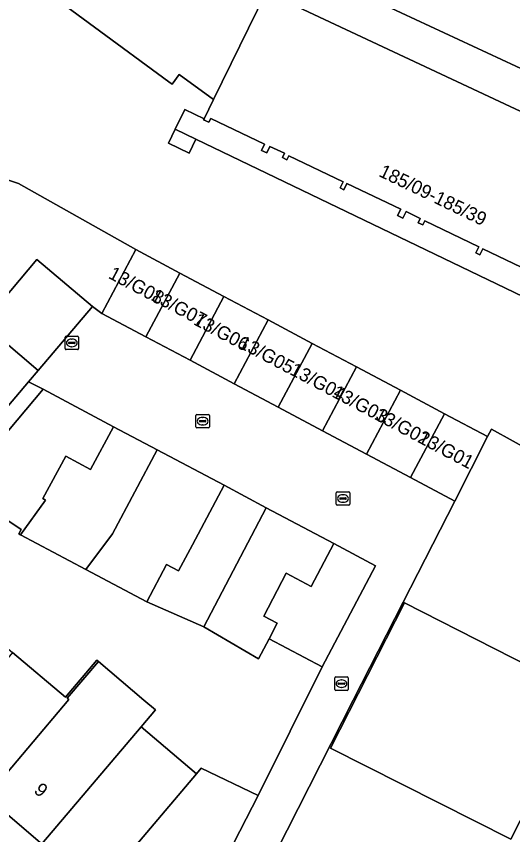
# Model space of a CAD drawing. Extents: x 160349 to 161355, y 381727 to 382854.
# Drawn here: x 160581.6 to 160618.4, y 382240 to 382300.8 of the extents above; entities that cross this region are included whole.
import ezdxf

# ---------------------------------------------------------------- set-up
doc = ezdxf.new("R2010")
doc.units = 0
for name, color, linetype in [('IMGEO_Erf', 7, 'Continuous'), ('IMGEO_Kolk', 7, 'Continuous'), ('IMGEO_Pand', 7, 'Continuous'), ('IMGEO_Pand_nummerreeks', 7, 'Continuous'), ('IMGEO_Rijbaan_lokaal_open', 7, 'Continuous'), ('IMGEO_Voetpad_op_trap', 7, 'Continuous'), ('IMGEO_Voetpad_open', 7, 'Continuous')]:
    doc.layers.add(name, color=color, linetype=linetype)

msp = doc.modelspace()

# ---------------------------------------------------------------- linework, layer by layer
at = {"layer": 'IMGEO_Erf'}
for points in [[(160602.684, 382304.568), (160601.691, 382305.031), (160601.354, 382305.194), (160600.114, 382302.653), (160636.742, 382285.453), (160635.529, 382282.942), (160637.325, 382282.078), (160632.67, 382272.4), (160632.865, 382272.306), (160628.955, 382264.141), (160629.092, 382264.073), (160629.265, 382264.444), (160632.219, 382270.779), (160635.163, 382277.094), (160636.369, 382279.681), (160639.886, 382287.223), (160625.056, 382294.138)], [(160591.247, 382257.318), (160586.706, 382259.726), (160581.861, 382262.295), (160581.741, 382262.358), (160581.916, 382262.695), (160577.31, 382265.756), (160572.944, 382260.583), (160577.245, 382256.946), (160581.267, 382253.545), (160585.2, 382250.219), (160587.532, 382252.969), (160587.651, 382252.868), (160591.034, 382250), (160591.88, 382249.283), (160590.813, 382248.024), (160594.925, 382244.539), (160595.28, 382244.96), (160599.507, 382242.933), (160604.28, 382252.482), (160600.326, 382254.567), (160599.542, 382253.081), (160595.47, 382255.465)], [(160636.978, 382243.724), (160624.635, 382250), (160623.772, 382250.439), (160618.279, 382239.673), (160604.886, 382246.452), (160610.389, 382257.243), (160610.3, 382257.288), (160606.582, 382250), (160600.025, 382237.133), (160619.255, 382235.929), (160618.701, 382227.096), (160628.15, 382226.469), (160628.19, 382226.548), (160620.242, 382227.418), (160620.574, 382232.705), (160630.77, 382231.589)], [(160579.333, 382242.82), (160575.213, 382246.304), (160571.094, 382249.787), (160570.842, 382250), (160566.844, 382253.381), (160564.068, 382250.099), (160564.185, 382250), (160587.69, 382230.118), (160592.762, 382229.766), (160590.985, 382231.273), (160586.731, 382234.841), (160582.47, 382238.415), (160583.331, 382239.439)]]:
    msp.add_lwpolyline(points, close=True, dxfattribs=at)
for points in [[(160620.195, 382281.644), (160616.209, 382283.552), (160615.993, 382283.101), (160615.696, 382283.244), (160615.912, 382283.695), (160611.891, 382285.62), (160611.746, 382285.318), (160611.408, 382285.48), (160611.563, 382285.804), (160610.504, 382286.312), (160610.261, 382285.829), (160609.874, 382286.024), (160610.108, 382286.489), (160606.113, 382288.392), (160605.885, 382287.926), (160605.598, 382288.068), (160605.828, 382288.524), (160601.801, 382290.464), (160601.654, 382290.168), (160601.323, 382290.333), (160601.483, 382290.655), (160600.39, 382291.159), (160600.156, 382290.678), (160599.775, 382290.863), (160599.998, 382291.332), (160595.998, 382293.241), (160595.854, 382292.945), (160595.467, 382293.133), (160595.507, 382293.214), (160594.068, 382293.904), (160593.359, 382292.425), (160594.887, 382291.692), (160621.195, 382279.049)], [(160580.571, 382271.436), (160582.465, 382273.671), (160583.171, 382274.504), (160579.051, 382277.995), (160583.078, 382282.749), (160587.198, 382279.258), (160587.9, 382278.745), (160590.422, 382283.49), (160581.704, 382288.41), (160579.335, 382289.191)]]:
    msp.add_lwpolyline(points, dxfattribs=at)
at = {"layer": 'IMGEO_Kolk'}
for p, q in [((160585.172, 382276.128), (160585.172, 382276.98)), ((160585.247, 382277.054), (160586.099, 382277.054)), ((160586.173, 382276.98), (160586.173, 382276.128)), ((160585.431, 382276.548), (160585.431, 382276.56)), ((160585.869, 382276.511), (160585.471, 382276.511)), ((160585.474, 382276.597), (160585.872, 382276.597)), ((160585.66, 382276.834), (160585.685, 382276.834)), ((160585.915, 382276.56), (160585.915, 382276.548)), ((160586.099, 382276.054), (160585.247, 382276.054)), ((160585.683, 382276.274), (160585.658, 382276.274)), ((160594.892, 382270.312), (160594.892, 382271.164)), ((160594.967, 382271.238), (160595.819, 382271.238)), ((160595.38, 382271.018), (160595.405, 382271.018)), ((160595.893, 382271.164), (160595.893, 382270.312)), ((160595.151, 382270.732), (160595.151, 382270.744)), ((160595.589, 382270.695), (160595.191, 382270.695)), ((160595.194, 382270.781), (160595.592, 382270.781)), ((160595.403, 382270.458), (160595.378, 382270.458)), ((160595.635, 382270.744), (160595.635, 382270.732)), ((160595.819, 382270.238), (160594.967, 382270.238)), ((160605.393, 382265.488), (160606.245, 382265.488)), ((160605.318, 382264.562), (160605.318, 382265.414)), ((160605.577, 382264.982), (160605.577, 382264.994)), ((160606.015, 382264.945), (160605.617, 382264.945)), ((160605.62, 382265.031), (160606.018, 382265.031)), ((160605.806, 382265.268), (160605.831, 382265.268)), ((160606.061, 382264.994), (160606.061, 382264.982)), ((160606.319, 382265.414), (160606.319, 382264.562)), ((160606.245, 382264.488), (160605.393, 382264.488)), ((160605.829, 382264.708), (160605.804, 382264.708)), ((160605.211, 382250.806), (160605.211, 382251.658)), ((160605.286, 382251.732), (160606.138, 382251.732)), ((160605.699, 382251.512), (160605.724, 382251.512)), ((160606.212, 382251.658), (160606.212, 382250.806)), ((160605.47, 382251.226), (160605.47, 382251.238)), ((160605.908, 382251.189), (160605.51, 382251.189)), ((160605.513, 382251.275), (160605.911, 382251.275)), ((160605.722, 382250.952), (160605.697, 382250.952)), ((160605.954, 382251.238), (160605.954, 382251.226)), ((160606.138, 382250.732), (160605.286, 382250.732))]:
    msp.add_line(p, q, dxfattribs=at)
for points in [[(160585.172, 382276.128), (160585.172, 382276.98)], [(160585.247, 382277.054), (160586.099, 382277.054)], [(160586.173, 382276.98), (160586.173, 382276.128)], [(160586.099, 382276.054), (160585.247, 382276.054)], [(160594.892, 382270.312), (160594.892, 382271.164)], [(160594.967, 382271.238), (160595.819, 382271.238)], [(160595.893, 382271.164), (160595.893, 382270.312)], [(160595.819, 382270.238), (160594.967, 382270.238)], [(160605.393, 382265.488), (160606.245, 382265.488)], [(160605.318, 382264.562), (160605.318, 382265.414)], [(160606.319, 382265.414), (160606.319, 382264.562)], [(160606.245, 382264.488), (160605.393, 382264.488)], [(160605.211, 382250.806), (160605.211, 382251.658)], [(160605.286, 382251.732), (160606.138, 382251.732)], [(160606.212, 382251.658), (160606.212, 382250.806)], [(160606.138, 382250.732), (160605.286, 382250.732)]]:
    msp.add_lwpolyline(points, dxfattribs=at)
for centre, radius, start, end in [((160585.249, 382276.978), 0.0765, 91.55205, 178.44795), ((160585.249, 382276.978), 0.0765, 91.55205, 178.44795), ((160586.097, 382276.978), 0.0765, 1.55205, 88.44795), ((160586.097, 382276.978), 0.0765, 1.55205, 88.44795), ((160585.471, 382276.557), 0.0403, 85.87752, 175.75265), ((160585.468, 382276.547), 0.0366, 178.93798, 274.71019), ((160585.872, 382276.554), 0.043, 264.86636, 352.45326), ((160585.876, 382276.559), 0.0386, 1.73085, 96.63898), ((160585.249, 382276.13), 0.0765, 181.55205, 268.44795), ((160585.249, 382276.13), 0.0765, 181.55205, 268.44795), ((160586.097, 382276.13), 0.0765, 271.55205, 358.44795), ((160586.097, 382276.13), 0.0765, 271.55205, 358.44795), ((160594.969, 382271.162), 0.0765, 91.55205, 178.44795), ((160594.969, 382271.162), 0.0765, 91.55205, 178.44795), ((160595.817, 382271.162), 0.0765, 1.55205, 88.44795), ((160595.817, 382271.162), 0.0765, 1.55205, 88.44795), ((160594.969, 382270.314), 0.0765, 181.55205, 268.44795), ((160594.969, 382270.314), 0.0765, 181.55205, 268.44795), ((160595.191, 382270.741), 0.0403, 85.87752, 175.75265), ((160595.188, 382270.731), 0.0366, 178.93798, 274.71019), ((160595.592, 382270.738), 0.043, 264.86636, 352.45326), ((160595.596, 382270.743), 0.0386, 1.73085, 96.63898), ((160595.817, 382270.314), 0.0765, 271.55205, 358.44795), ((160595.817, 382270.314), 0.0765, 271.55205, 358.44795), ((160605.395, 382265.412), 0.0765, 91.55205, 178.44795), ((160605.395, 382265.412), 0.0765, 91.55205, 178.44795), ((160606.243, 382265.412), 0.0765, 1.55205, 88.44795), ((160606.243, 382265.412), 0.0765, 1.55205, 88.44795), ((160605.617, 382264.991), 0.0403, 85.87752, 175.75265), ((160605.614, 382264.981), 0.0366, 178.93798, 274.71019), ((160606.018, 382264.988), 0.043, 264.86636, 352.45326), ((160606.022, 382264.993), 0.0386, 1.73085, 96.63898), ((160605.395, 382264.564), 0.0765, 181.55205, 268.44795), ((160605.395, 382264.564), 0.0765, 181.55205, 268.44795), ((160606.243, 382264.564), 0.0765, 271.55205, 358.44795), ((160606.243, 382264.564), 0.0765, 271.55205, 358.44795), ((160605.288, 382251.656), 0.0765, 91.55205, 178.44795), ((160605.288, 382251.656), 0.0765, 91.55205, 178.44795), ((160606.136, 382251.656), 0.0765, 1.55205, 88.44795), ((160606.136, 382251.656), 0.0765, 1.55205, 88.44795), ((160605.51, 382251.235), 0.0403, 85.87752, 175.75265), ((160605.507, 382251.225), 0.0366, 178.93798, 274.71019), ((160605.911, 382251.232), 0.043, 264.86636, 352.45326), ((160605.915, 382251.237), 0.0386, 1.73085, 96.63898), ((160605.288, 382250.808), 0.0765, 181.55205, 268.44795), ((160605.288, 382250.808), 0.0765, 181.55205, 268.44795), ((160606.136, 382250.808), 0.0765, 271.55205, 358.44795), ((160606.136, 382250.808), 0.0765, 271.55205, 358.44795)]:
    msp.add_arc(centre, radius, start, end, dxfattribs=at)
for centre, major_axis, ratio, start_param, end_param in [((160585.659, 382276.554), (-0.387, 0.002), 0.722429, 4.712389, 7.853982), ((160585.684, 382276.554), (-0.39, 0.002), 0.717154, 1.570796, 4.712389), ((160595.379, 382270.738), (-0.387, 0.002), 0.722429, 4.712389, 7.853982), ((160595.404, 382270.738), (-0.39, 0.002), 0.717154, 1.570796, 4.712389), ((160605.805, 382264.988), (-0.387, 0.002), 0.722429, 4.712389, 7.853982), ((160605.83, 382264.988), (-0.39, 0.002), 0.717154, 1.570796, 4.712389), ((160605.698, 382251.232), (-0.387, 0.002), 0.722429, 4.712389, 7.853982), ((160605.723, 382251.232), (-0.39, 0.002), 0.717154, 1.570796, 4.712389)]:
    msp.add_ellipse(centre, major_axis=major_axis, ratio=ratio, start_param=start_param, end_param=end_param, dxfattribs=at)
at = {"layer": 'IMGEO_Pand'}
for points in [[(160611.801, 382313.396), (160609.578, 382314.64), (160605.99, 382309.094), (160605.844, 382309.166), (160602.684, 382304.568), (160625.056, 382294.138), (160634.167, 382312.414), (160628.474, 382315.335), (160627.968, 382314.382), (160627.821, 382314.102), (160625.917, 382310.457), (160623.912, 382306.621), (160620.494, 382308.533)], [(160601.354, 382305.194), (160597.943, 382306.727), (160597.003, 382307.15), (160596.436, 382307.537), (160594.517, 382304.929), (160590.075, 382308.198), (160591.811, 382310.722), (160591.285, 382311.084), (160588.52, 382312.987), (160586.842, 382310.719), (160586.762, 382310.777), (160581.837, 382304.092), (160592.884, 382295.963), (160593.126, 382295.785), (160593.659, 382296.51), (160596.203, 382294.64), (160600.114, 382302.653)], [(160593.7, 382281.747), (160590.422, 382283.49), (160587.9, 382278.745), (160591.178, 382277.002)], [(160587.198, 382279.258), (160583.078, 382282.749), (160579.051, 382277.995), (160583.171, 382274.504)], [(160596.978, 382280.004), (160593.7, 382281.747), (160591.178, 382277.002), (160594.456, 382275.26)], [(160597.734, 382273.517), (160600.256, 382278.262), (160596.978, 382280.004), (160594.456, 382275.26)], [(160597.734, 382273.517), (160601.012, 382271.774), (160603.534, 382276.519), (160600.256, 382278.262)], [(160606.812, 382274.777), (160603.534, 382276.519), (160601.012, 382271.774), (160604.289, 382270.032)], [(160606.812, 382274.777), (160604.289, 382270.032), (160607.567, 382268.289), (160610.09, 382273.034)], [(160585.219, 382268.147), (160587.071, 382267.157), (160588.766, 382270.329), (160583.532, 382273.105), (160580.302, 382269.289), (160577.31, 382265.756), (160581.916, 382262.695), (160581.741, 382262.358), (160581.861, 382262.295), (160583.721, 382264.877), (160583.527, 382264.981)], [(160610.09, 382273.034), (160607.567, 382268.289), (160610.845, 382266.547), (160613.368, 382271.291)], [(160614.123, 382264.804), (160616.565, 382269.591), (160613.368, 382271.291), (160610.845, 382266.547)], [(160586.706, 382259.726), (160588.7, 382262.375), (160592.025, 382268.6), (160588.766, 382270.329), (160587.071, 382267.157), (160585.219, 382268.147), (160583.527, 382264.981), (160583.721, 382264.877), (160581.861, 382262.295)], [(160628.047, 382262.35), (160628.666, 382263.571), (160628.475, 382263.678), (160628.076, 382263.899), (160620.078, 382268.352), (160616.85, 382270.149), (160616.565, 382269.591), (160614.123, 382264.804), (160610.3, 382257.288), (160610.389, 382257.243), (160623.772, 382250.439), (160624.635, 382250), (160636.978, 382243.724), (160637.372, 382243.524), (160640.653, 382250), (160643.057, 382254.744)], [(160596.979, 382265.972), (160592.025, 382268.6), (160588.7, 382262.375), (160586.706, 382259.726), (160591.247, 382257.318), (160592.718, 382260.093), (160593.61, 382259.62), (160594.636, 382261.555)], [(160600.114, 382264.287), (160596.979, 382265.972), (160594.636, 382261.555), (160593.61, 382259.62), (160592.718, 382260.093), (160591.247, 382257.318), (160595.47, 382255.465)], [(160605.141, 382261.637), (160600.114, 382264.287), (160595.47, 382255.465), (160599.542, 382253.081), (160600.326, 382254.567), (160600.93, 382255.729), (160599.93, 382256.256), (160601.609, 382259.441), (160603.467, 382258.462)], [(160605.141, 382261.637), (160603.467, 382258.462), (160601.609, 382259.441), (160599.93, 382256.256), (160600.93, 382255.729), (160600.326, 382254.567), (160604.28, 382252.482), (160608.244, 382260.001)], [(160623.772, 382250.439), (160610.389, 382257.243), (160604.886, 382246.452), (160618.279, 382239.673)], [(160581.267, 382253.545), (160578.303, 382250), (160575.213, 382246.304), (160579.333, 382242.82), (160585.444, 382250.068), (160585.33, 382250.166), (160587.651, 382252.868), (160587.532, 382252.969), (160585.2, 382250.219)], [(160583.331, 382239.439), (160583.445, 382239.342), (160590.813, 382248.024), (160591.88, 382249.283), (160591.034, 382250), (160587.651, 382252.868), (160585.33, 382250.166), (160585.444, 382250.068), (160579.333, 382242.82)], [(160583.331, 382239.439), (160582.47, 382238.415), (160586.731, 382234.841), (160594.925, 382244.539), (160590.813, 382248.024), (160583.445, 382239.342)], [(160586.731, 382234.841), (160590.985, 382231.273), (160592.762, 382229.766), (160599.507, 382242.933), (160595.28, 382244.96), (160594.925, 382244.539)]]:
    msp.add_lwpolyline(points, close=True, dxfattribs=at)
msp.add_lwpolyline([(160636.742, 382285.453), (160600.114, 382302.653), (160596.203, 382294.64), (160595.507, 382293.214), (160595.467, 382293.133), (160595.854, 382292.945), (160595.998, 382293.241), (160599.998, 382291.332), (160599.775, 382290.863), (160600.156, 382290.678), (160600.39, 382291.159), (160601.483, 382290.655), (160601.323, 382290.333), (160601.654, 382290.168), (160601.801, 382290.464), (160605.828, 382288.524), (160605.598, 382288.068), (160605.885, 382287.926), (160606.113, 382288.392), (160610.108, 382286.489), (160609.874, 382286.024), (160610.261, 382285.829), (160610.504, 382286.312), (160611.563, 382285.804), (160611.408, 382285.48), (160611.746, 382285.318), (160611.891, 382285.62), (160615.912, 382283.695), (160615.696, 382283.244), (160615.993, 382283.101), (160616.209, 382283.552), (160620.195, 382281.644)], dxfattribs=at)
at = {"layer": 'IMGEO_Rijbaan_lokaal_open'}
for points in [[(160621.195, 382279.049), (160594.887, 382291.692), (160594.395, 382290.664), (160592.866, 382291.397), (160593.359, 382292.425), (160594.068, 382293.904), (160595.507, 382293.214), (160596.203, 382294.64), (160593.659, 382296.51), (160593.126, 382295.785), (160592.884, 382295.963), (160581.837, 382304.092)], [(160579.335, 382289.191), (160581.704, 382288.41), (160590.422, 382283.49), (160593.7, 382281.747), (160596.978, 382280.004), (160600.256, 382278.262), (160603.534, 382276.519), (160606.812, 382274.777), (160610.09, 382273.034), (160613.368, 382271.291), (160616.565, 382269.591), (160616.85, 382270.149), (160620.078, 382268.352)], [(160600.025, 382237.133), (160606.582, 382250), (160610.3, 382257.288), (160614.123, 382264.804), (160610.845, 382266.547), (160607.567, 382268.289), (160604.289, 382270.032), (160601.012, 382271.774), (160597.734, 382273.517), (160594.456, 382275.26), (160591.178, 382277.002), (160587.9, 382278.745), (160587.198, 382279.258), (160583.171, 382274.504), (160582.465, 382273.671), (160583.532, 382273.105), (160588.766, 382270.329), (160592.025, 382268.6), (160596.979, 382265.972), (160600.114, 382264.287), (160605.141, 382261.637), (160608.244, 382260.001), (160604.28, 382252.482), (160599.507, 382242.933), (160592.762, 382229.766)]]:
    msp.add_lwpolyline(points, dxfattribs=at)
at = {"layer": 'IMGEO_Voetpad_op_trap'}
msp.add_lwpolyline([(160594.887, 382291.692), (160593.359, 382292.425), (160592.866, 382291.397), (160594.395, 382290.664)], close=True, dxfattribs=at)
at = {"layer": 'IMGEO_Voetpad_open'}
msp.add_lwpolyline([(160577.31, 382265.756), (160580.302, 382269.289), (160583.532, 382273.105), (160582.465, 382273.671), (160580.571, 382271.436), (160578.211, 382268.65), (160578.016, 382268.418), (160575.965, 382265.997), (160571.36, 382260.584), (160571.389, 382260.56), (160567.88, 382256.418), (160567.843, 382256.45), (160566.479, 382254.847), (160564.252, 382252.197), (160563.145, 382250.88), (160564.068, 382250.099), (160566.844, 382253.381), (160570.076, 382257.197), (160572.944, 382260.583)], close=True, dxfattribs=at)

# ---------------------------------------------------------------- texts
at = {"layer": 'IMGEO_Pand_nummerreeks'}
for s, rotation, p in [('185/09-185/39', 334.22263, (160608.415, 382288.971)), ('13/G08', 332.05067, (160588.317, 382281.407)), ('13/G07', 332.05067, (160591.48, 382279.769)), ('13/G06', 332.05067, (160594.645, 382277.961)), ('13/G05', 332.05067, (160597.98, 382276.265)), ('13/G04', 332.05067, (160601.792, 382274.262)), ('13/G03', 332.05067, (160604.935, 382272.595)), ('13/G02', 332.05067, (160608.072, 382270.93)), ('13/G01', 332.05067, (160611.318, 382269.208)), ('9', 319.77974, (160582.786, 382243.199))]:
    msp.add_text(s, height=1, rotation=rotation, dxfattribs=at).set_placement(p)

doc.saveas('drawing.dxf')
